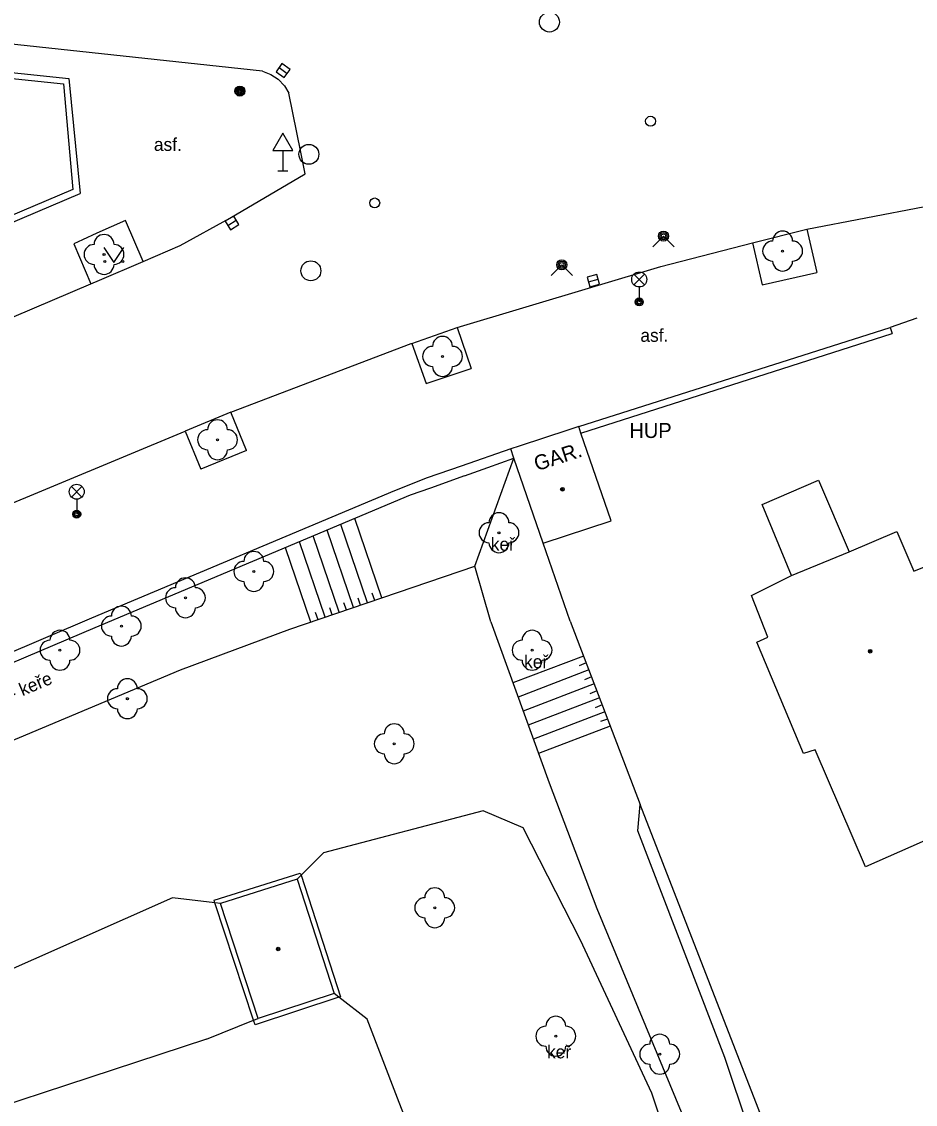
# Model space of a CAD drawing. Extents: x -600309 to -598967, y -1161267 to -1160292.
# Drawn here: x -599362.7 to -599317.9, y -1160491 to -1160436.7 of the extents above; entities that cross this region are included whole.
import ezdxf

# ---------------------------------------------------------------- set-up
doc = ezdxf.new("R2010")
doc.units = 0
for name, color, linetype in [('Level 10', 7, 'Continuous'), ('Level 11', 7, 'Continuous'), ('Level 14', 7, 'Continuous'), ('Level 15', 7, 'Continuous'), ('Level 22', 7, 'Continuous'), ('Level 25', 7, 'Continuous'), ('Level 27', 7, 'Continuous'), ('Level 28', 7, 'Continuous'), ('Level 31', 7, 'Continuous'), ('Level 33', 7, 'Continuous'), ('Level 34', 7, 'Continuous'), ('Level 36', 7, 'Continuous'), ('Level 39', 7, 'Continuous'), ('Level 40', 7, 'Continuous'), ('Level 41', 7, 'Continuous'), ('Level 42', 7, 'Continuous'), ('Level 5', 7, 'Continuous'), ('Level 51', 7, 'Continuous'), ('Level 6', 7, 'Continuous'), ('Level 7', 7, 'Continuous'), ('Level 8', 7, 'Continuous')]:
    doc.layers.add(name, color=color, linetype=linetype)

msp = doc.modelspace()

# ---------------------------------------------------------------- linework, layer by layer
at = {"layer": 'Level 10'}
for points in [[(-599350.6, -1160439.23), (-599512.07, -1160421.82)], [(-599350.6, -1160439.23), (-599350.19, -1160439.39), (-599349.82, -1160439.63), (-599349.51, -1160439.95), (-599349.28, -1160440.32)], [(-599356.59, -1160448.77), (-599354.74, -1160447.96), (-599352.25, -1160446.59), (-599348.46, -1160444.37), (-599348.68, -1160443.28), (-599349.28, -1160440.32)], [(-599323.31, -1160447.14), (-599317.4, -1160446)], [(-599326.04, -1160447.82), (-599323.31, -1160447.14)], [(-599340.84, -1160452.08), (-599330.63, -1160449.01), (-599326.04, -1160447.82)], [(-599359.21, -1160449.89), (-599358.77, -1160449.7), (-599356.59, -1160448.77)], [(-599369.86, -1160454.4099), (-599359.21, -1160449.89)], [(-599343.12, -1160452.87), (-599340.84, -1160452.08)], [(-599352.2, -1160456.32), (-599343.1599, -1160452.88)], [(-599343.1599, -1160452.88), (-599343.12, -1160452.87)], [(-599352.2, -1160456.32), (-599354.48, -1160457.27)], [(-599364.18, -1160461.3), (-599354.48, -1160457.27)]]:
    msp.add_lwpolyline(points, dxfattribs=at)
at = {"layer": 'Level 11'}
for points in [[(-599356.59, -1160448.77), (-599357.4699, -1160446.71), (-599358.91, -1160447.35), (-599359.63, -1160447.67), (-599360.07, -1160447.87), (-599359.21, -1160449.89)], [(-599323.31, -1160447.14), (-599322.81, -1160449.31)], [(-599326.04, -1160447.82), (-599325.55, -1160449.94)], [(-599325.55, -1160449.94), (-599322.81, -1160449.31)], [(-599340.84, -1160452.08), (-599340.14, -1160454.13)], [(-599343.12, -1160452.87), (-599342.4, -1160454.88)], [(-599342.4, -1160454.88), (-599340.14, -1160454.13)], [(-599351.4099, -1160458.23), (-599352.2, -1160456.32)], [(-599354.48, -1160457.27), (-599353.69, -1160459.18)], [(-599351.4099, -1160458.23), (-599353.69, -1160459.18)]]:
    msp.add_lwpolyline(points, dxfattribs=at)
at = {"layer": 'Level 14'}
for points in [[(-599339.96, -1160464.04), (-599338, -1160458.62)], [(-599349.24, -1160467.2), (-599339.96, -1160464.04)], [(-599339.16, -1160466.83), (-599339.96, -1160464.04)], [(-599354.71, -1160469.24), (-599349.24, -1160467.2)], [(-599339.16, -1160466.83), (-599336.23, -1160474.9)], [(-599372.86, -1160476.86), (-599354.71, -1160469.24)], [(-599336.23, -1160474.9), (-599333.85, -1160481.19)], [(-599331.79, -1160477.31), (-599331.67, -1160475.99)], [(-599339.55, -1160476.3), (-599347.55, -1160478.41)], [(-599337.53, -1160477.15), (-599339.55, -1160476.3)], [(-599334.67, -1160482.78), (-599337.53, -1160477.15)], [(-599327.43, -1160488.66), (-599331.79, -1160477.31)], [(-599347.55, -1160478.41), (-599348.67, -1160479.53)], [(-599348.67, -1160479.53), (-599348.87, -1160479.73)], [(-599355.12, -1160480.67), (-599366.7, -1160485.8)], [(-599352.99, -1160480.91), (-599355.12, -1160480.67)], [(-599352.71, -1160480.94), (-599352.99, -1160480.91)], [(-599333.85, -1160481.19), (-599328.11, -1160495.01)], [(-599331.09, -1160490.46), (-599334.67, -1160482.78)], [(-599346.77, -1160485.64), (-599347.01, -1160485.46)], [(-599345.35, -1160486.75), (-599346.77, -1160485.64)], [(-599353.42, -1160487.74), (-599351.05, -1160486.8)], [(-599351.05, -1160486.8), (-599350.82, -1160486.71)], [(-599343.84, -1160490.7), (-599345.35, -1160486.75)], [(-599353.42, -1160487.74), (-599370.93, -1160493.49)], [(-599322.63, -1160502.99), (-599327.43, -1160488.66)], [(-599329.35, -1160495.7), (-599331.09, -1160490.46)], [(-599338.74, -1160503.85), (-599343.84, -1160490.7)]]:
    msp.add_lwpolyline(points, dxfattribs=at)
at = {"layer": 'Level 15'}
for points in [[(-599344.63, -1160465.63), (-599345.98, -1160461.65)], [(-599346.05, -1160466.11), (-599347.37, -1160462.23)], [(-599345.34, -1160465.87), (-599346.67, -1160461.94)], [(-599347.47, -1160466.6), (-599348.75, -1160462.81)], [(-599346.76, -1160466.35), (-599348.06, -1160462.52)], [(-599348.18, -1160466.84), (-599349.45, -1160463.11)], [(-599345.69, -1160465.99), (-599345.81, -1160465.64)], [(-599344.98, -1160465.75), (-599345.1, -1160465.39)], [(-599347.11, -1160466.47), (-599347.23, -1160466.12)], [(-599346.4, -1160466.23), (-599346.52, -1160465.88)], [(-599347.82, -1160466.72), (-599347.94, -1160466.36)], [(-599334.51, -1160468.54), (-599338.05, -1160469.89)], [(-599334.38, -1160468.89), (-599334.73, -1160469.03)], [(-599334.24, -1160469.24), (-599337.79, -1160470.6)], [(-599333.98, -1160469.94), (-599337.54, -1160471.3)], [(-599334.11, -1160469.59), (-599334.46, -1160469.73)], [(-599333.84, -1160470.29), (-599334.19, -1160470.43)], [(-599333.71, -1160470.64), (-599337.28, -1160472.01)], [(-599333.58, -1160470.99), (-599333.93, -1160471.13)], [(-599333.44, -1160471.34), (-599337.02, -1160472.71)], [(-599333.17, -1160472.05), (-599336.77, -1160473.42)], [(-599333.31, -1160471.7), (-599333.66, -1160471.83)]]:
    msp.add_lwpolyline(points, dxfattribs=at)
at = {"layer": 'Level 22'}
for centre in [(-599324.53, -1160448.24), (-599358.55, -1160448.4099), (-599341.58, -1160453.52), (-599352.86, -1160457.7), (-599338.75, -1160462.36), (-599351.04, -1160464.3), (-599354.47, -1160465.62), (-599357.68, -1160467.04), (-599360.76, -1160468.25), (-599337.09, -1160468.25), (-599357.38, -1160470.68), (-599344, -1160472.94), (-599341.97, -1160481.16), (-599335.9, -1160487.6), (-599330.69, -1160488.5)]:
    msp.add_circle(centre, 0.05, dxfattribs=at)
for centre, start, end in [((-599324.53, -1160447.74), 0, 180), ((-599358.55, -1160447.9099), 0, 180), ((-599325.03, -1160448.24), 90, 270), ((-599324.03, -1160448.24), 270, 90), ((-599359.05, -1160448.4099), 90, 270), ((-599358.05, -1160448.4099), 270, 90), ((-599324.53, -1160448.74), 180, 0), ((-599358.55, -1160448.9099), 180, 0), ((-599341.58, -1160453.02), 0, 180), ((-599342.08, -1160453.52), 90, 270), ((-599341.08, -1160453.52), 270, 90), ((-599341.58, -1160454.02), 180, 0), ((-599352.86, -1160457.2), 0, 180), ((-599353.36, -1160457.7), 90, 270), ((-599352.36, -1160457.7), 270, 90), ((-599352.86, -1160458.2), 180, 0), ((-599339.25, -1160462.36), 90, 270), ((-599338.75, -1160461.86), 0, 180), ((-599338.25, -1160462.36), 270, 90), ((-599338.75, -1160462.86), 180, 0), ((-599351.04, -1160463.8), 0, 180), ((-599351.54, -1160464.3), 90, 270), ((-599350.54, -1160464.3), 270, 90), ((-599354.97, -1160465.62), 90, 270), ((-599354.47, -1160465.12), 0, 180), ((-599353.97, -1160465.62), 270, 90), ((-599351.04, -1160464.8), 180, 0), ((-599357.68, -1160466.54), 0, 180), ((-599354.47, -1160466.12), 180, 0), ((-599358.18, -1160467.04), 90, 270), ((-599357.18, -1160467.04), 270, 90), ((-599360.76, -1160467.75), 0, 180), ((-599337.09, -1160467.75), 0, 180), ((-599361.26, -1160468.25), 90, 270), ((-599360.26, -1160468.25), 270, 90), ((-599357.68, -1160467.54), 180, 0), ((-599337.59, -1160468.25), 90, 270), ((-599336.59, -1160468.25), 270, 90), ((-599360.76, -1160468.75), 180, 0), ((-599337.09, -1160468.75), 180, 0), ((-599357.38, -1160470.18), 0, 180), ((-599357.88, -1160470.68), 90, 270), ((-599356.88, -1160470.68), 270, 90), ((-599357.38, -1160471.18), 180, 0), ((-599344, -1160472.44), 0, 180), ((-599344.5, -1160472.94), 90, 270), ((-599343.5, -1160472.94), 270, 90), ((-599344, -1160473.44), 180, 0), ((-599341.97, -1160480.66), 0, 180), ((-599342.47, -1160481.16), 90, 270), ((-599341.47, -1160481.16), 270, 90), ((-599341.97, -1160481.66), 180, 0), ((-599335.9, -1160487.1), 0, 180), ((-599336.4, -1160487.6), 90, 270), ((-599335.4, -1160487.6), 270, 90), ((-599330.69, -1160488), 0, 180), ((-599335.9, -1160488.1), 180, 0), ((-599331.19, -1160488.5), 90, 270), ((-599330.19, -1160488.5), 270, 90), ((-599330.69, -1160489), 180, 0)]:
    msp.add_arc(centre, 0.5, start, end, dxfattribs=at)
at = {"layer": 'Level 25'}
for radius in [0.25, 0.2, 0.15, 0.1, 0.05]:
    msp.add_circle((-599351.74, -1160440.2199), radius, dxfattribs=at)
at = {"layer": 'Level 27'}
for p, q in [((-599349.7735, -1160439.0448), (-599349.3665, -1160439.3352)), ((-599352.3426, -1160446.9615), (-599351.9174, -1160446.6985)), ((-599334.2605, -1160449.7882), (-599333.7795, -1160449.6516))]:
    msp.add_line(p, q, dxfattribs=at)
for points in [[(-599349.9187, -1160439.2482), (-599349.5118, -1160439.5387), (-599349.2213, -1160439.1318), (-599349.6282, -1160438.8413)], [(-599352.2112, -1160447.1741), (-599351.7859, -1160446.9112), (-599352.0488, -1160446.4859), (-599352.4741, -1160446.7488)], [(-599334.1922, -1160450.0287), (-599333.7112, -1160449.8921), (-599333.8478, -1160449.4111), (-599334.3288, -1160449.5477)]]:
    msp.add_lwpolyline(points, close=True, dxfattribs=at)
for centre in [(-599336.2199, -1160436.76), (-599348.28, -1160443.39), (-599348.18, -1160449.23)]:
    msp.add_circle(centre, 0.5, dxfattribs=at)
at = {"layer": 'Level 28'}
for centre in [(-599331.15, -1160441.73), (-599344.98, -1160445.83)]:
    msp.add_circle(centre, 0.25, dxfattribs=at)
at = {"layer": 'Level 31'}
for points in [[(-599331.03, -1160448.02), (-599330.5, -1160447.49), (-599329.97, -1160448.02)], [(-599336.13, -1160449.46), (-599335.6, -1160448.93), (-599335.07, -1160449.46)]]:
    msp.add_lwpolyline(points, dxfattribs=at)
for centre, radius in [((-599330.5, -1160447.49), 0.25), ((-599330.5, -1160447.49), 0.18), ((-599330.5, -1160447.49), 0.11), ((-599335.6, -1160448.93), 0.25), ((-599335.6, -1160448.93), 0.18), ((-599335.6, -1160448.93), 0.11)]:
    msp.add_circle(centre, radius, dxfattribs=at)
at = {"layer": 'Level 33'}
for p, q in [((-599331.9849, -1160449.93), (-599331.4549, -1160449.4)), ((-599331.9849, -1160449.4), (-599331.4549, -1160449.93)), ((-599331.7199, -1160450.04), (-599331.7199, -1160450.79)), ((-599360.185, -1160460.57), (-599359.655, -1160460.04)), ((-599360.185, -1160460.04), (-599359.655, -1160460.57)), ((-599359.92, -1160460.68), (-599359.92, -1160461.43))]:
    msp.add_line(p, q, dxfattribs=at)
for centre, radius in [((-599331.7199, -1160449.665), 0.375), ((-599331.7199, -1160450.79), 0.2), ((-599331.7199, -1160450.79), 0.1445), ((-599331.7199, -1160450.79), 0.0876), ((-599359.92, -1160460.305), 0.375), ((-599359.92, -1160461.43), 0.2), ((-599359.92, -1160461.43), 0.1445), ((-599359.92, -1160461.43), 0.0876)]:
    msp.add_circle(centre, radius, dxfattribs=at)
at = {"layer": 'Level 34'}
for p, q in [((-599349.59, -1160443.2019), (-599349.59, -1160444.2199)), ((-599349.84, -1160444.2199), (-599349.34, -1160444.2199))]:
    msp.add_line(p, q, dxfattribs=at)
msp.add_lwpolyline([(-599350.09, -1160443.2019), (-599349.09, -1160443.2019), (-599349.59, -1160442.3359)], close=True, dxfattribs=at)
at = {"layer": 'Level 36'}
msp.add_lwpolyline([(-599358.56, -1160448.06), (-599358.06, -1160448.81), (-599357.56, -1160448.06)], dxfattribs=at)
for centre in [(-599358.5102, -1160448.7598), (-599357.6108, -1160448.7598)]:
    msp.add_circle(centre, 0.05, dxfattribs=at)
at = {"layer": 'Level 39'}
for centre, radius in [((-599335.57, -1160460.18), 0.09), ((-599335.57, -1160460.18), 0.0398), ((-599320.14, -1160468.3), 0.09), ((-599320.14, -1160468.3), 0.0398), ((-599349.82, -1160483.23), 0.09), ((-599349.82, -1160483.23), 0.0398)]:
    msp.add_circle(centre, radius, dxfattribs=at)
at = {"layer": 'Level 5'}
for points in [[(-599335.25, -1160457.2), (-599337.73, -1160458.02)], [(-599334.75, -1160457.04), (-599335.25, -1160457.2)], [(-599333.12, -1160461.77), (-599334.64, -1160457.37), (-599334.75, -1160457.04)], [(-599337.73, -1160458.02), (-599338.16, -1160458.16)], [(-599338, -1160458.62), (-599338.16, -1160458.16)], [(-599336.53, -1160462.89), (-599338, -1160458.62)], [(-599336.53, -1160462.89), (-599333.12, -1160461.77)], [(-599321.2, -1160463.32), (-599318.8, -1160462.3)], [(-599318.8, -1160462.3), (-599317.95, -1160464.28)], [(-599324.08, -1160464.51), (-599321.2, -1160463.32)], [(-599317.95, -1160464.28), (-599316.8, -1160463.82)], [(-599326.09, -1160465.5), (-599324.08, -1160464.51)], [(-599325.27, -1160467.59), (-599326.09, -1160465.5)], [(-599325.83, -1160467.85), (-599325.27, -1160467.59)], [(-599323.49, -1160473.43), (-599325.83, -1160467.85)], [(-599322.9, -1160473.24), (-599323.49, -1160473.43)], [(-599320.38, -1160479.11), (-599322.9, -1160473.24)], [(-599312, -1160475.42), (-599320.38, -1160479.11)], [(-599353.03, -1160480.78), (-599348.71, -1160479.42)], [(-599348.87, -1160479.73), (-599352.71, -1160480.94)], [(-599348.87, -1160479.73), (-599347.01, -1160485.46)], [(-599348.71, -1160479.42), (-599348.67, -1160479.53)], [(-599348.67, -1160479.53), (-599346.7, -1160485.62)], [(-599352.99, -1160480.91), (-599353.03, -1160480.78)], [(-599351.05, -1160486.8), (-599352.99, -1160480.91)], [(-599350.82, -1160486.71), (-599352.71, -1160480.94)], [(-599346.77, -1160485.64), (-599350.98, -1160487.03)], [(-599347.01, -1160485.46), (-599350.82, -1160486.71)], [(-599346.7, -1160485.62), (-599346.77, -1160485.64)], [(-599350.98, -1160487.03), (-599351.05, -1160486.8)]]:
    msp.add_lwpolyline(points, dxfattribs=at)
at = {"layer": 'Level 51'}
msp.add_lwpolyline([(-599324.08, -1160464.51), (-599325.56, -1160460.94), (-599322.73, -1160459.73), (-599321.2, -1160463.32)], dxfattribs=at)
at = {"layer": 'Level 6'}
msp.add_lwpolyline([(-599335.25, -1160457.2), (-599337.73, -1160458.02)], dxfattribs=at)
at = {"layer": 'Level 7'}
for points in [[(-599404.26, -1160435.29), (-599360.59, -1160439.86), (-599360.11, -1160445.15), (-599400.4099, -1160462.27)], [(-599404.25, -1160434.9699), (-599392.66, -1160436.19), (-599391.71, -1160436.29), (-599360.32, -1160439.59), (-599359.75, -1160445.36)], [(-599400.28, -1160462.59), (-599359.75, -1160445.36)], [(-599334.75, -1160457.04), (-599319.13, -1160452.08)], [(-599319.13, -1160452.08), (-599319.04, -1160452.37)], [(-599334.64, -1160457.37), (-599319.04, -1160452.37)], [(-599338.16, -1160458.16), (-599340.64, -1160459.02)], [(-599339.31, -1160459.09), (-599338, -1160458.62)], [(-599340.64, -1160459.02), (-599342.35, -1160459.6)], [(-599340.47, -1160459.51), (-599339.31, -1160459.09)], [(-599342.35, -1160459.6), (-599343.99, -1160460.26)], [(-599340.47, -1160459.51), (-599342.18, -1160460.12)], [(-599343.99, -1160460.26), (-599359.18, -1160466.65)], [(-599342.18, -1160460.12), (-599343.2, -1160460.48)], [(-599343.2, -1160460.48), (-599359.01, -1160467.12)], [(-599335.18, -1160466.79), (-599336.53, -1160462.89)], [(-599359.18, -1160466.65), (-599370.61, -1160471.52)], [(-599359.01, -1160467.12), (-599370.3, -1160471.93)], [(-599335.18, -1160466.79), (-599331.67, -1160475.99)], [(-599322.12, -1160500.55), (-599323.37, -1160497.35), (-599331.67, -1160475.99)]]:
    msp.add_lwpolyline(points, dxfattribs=at)
at = {"layer": 'Level 8'}
msp.add_lwpolyline([(-599317.8, -1160451.61), (-599319.13, -1160452.08)], dxfattribs=at)

# ---------------------------------------------------------------- texts
at = {"layer": 'Level 40'}
for p in [(-599356.05, -1160443.2199), (-599356.05, -1160443.2199), (-599331.6599, -1160452.79)]:
    msp.add_text('asf.', height=0.65, dxfattribs=at).set_placement(p)
at = {"layer": 'Level 41'}
msp.add_text('HUP', height=0.75, dxfattribs=at).set_placement((-599332.21, -1160457.61))
msp.add_text('GAR.', height=0.75, rotation=18, dxfattribs=at).set_placement((-599336.85, -1160459.28))
at = {"layer": 'Level 42'}
for p in [(-599339.16, -1160463.26), (-599337.49, -1160469.15), (-599336.34, -1160488.71)]:
    msp.add_text('keř', height=0.65, dxfattribs=at).set_placement(p)
msp.add_text('živý plot - keře', height=0.65, rotation=23, dxfattribs=at).set_placement((-599366.24, -1160472.09))

doc.saveas('drawing.dxf')
